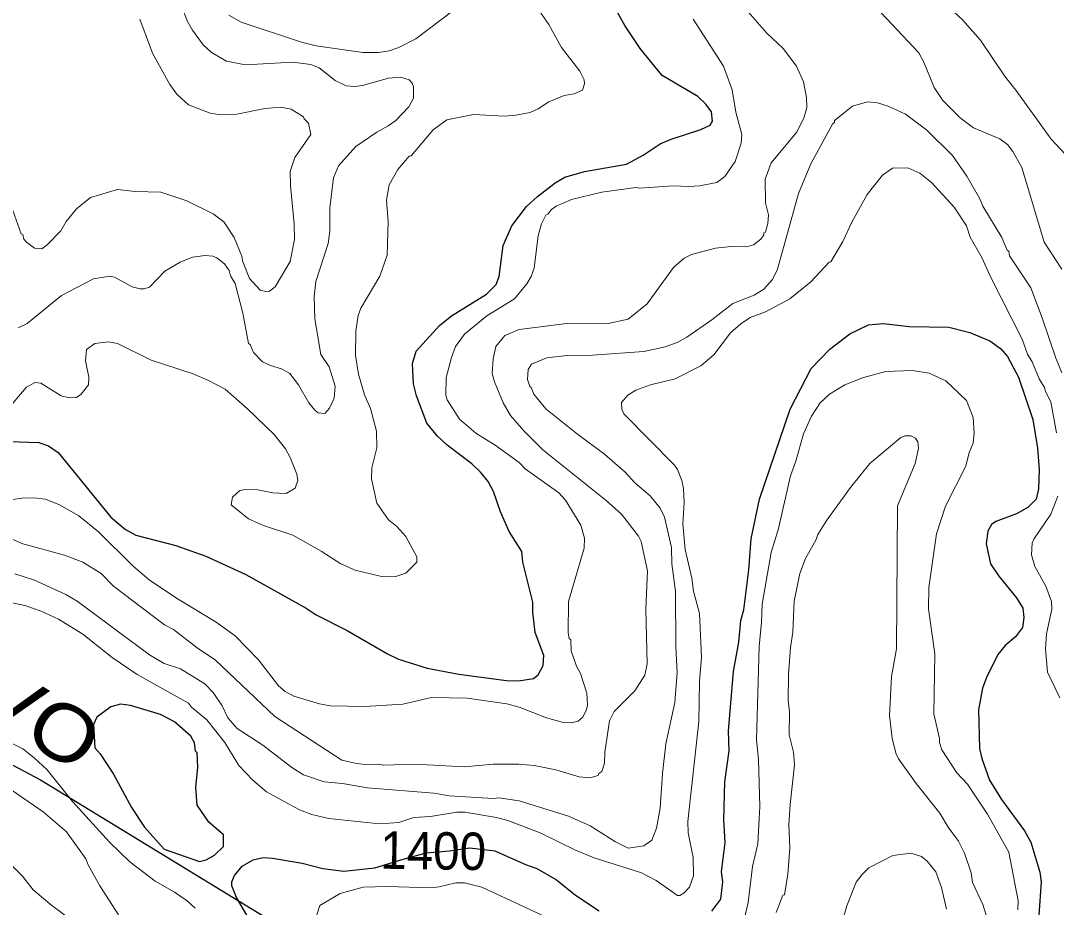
# Model space of a CAD drawing. Extents: x 598.3 to 623.2, y 6902.2 to 6930.1.
# Drawn here: x 600.922 to 603.134, y 6912.11 to 6914.004 of the extents above; entities that cross this region are included whole.
import ezdxf
from ezdxf.enums import TextEntityAlignment as Align

# ---------------------------------------------------------------- set-up
doc = ezdxf.new("R2010")
doc.units = 0
doc.header["$LTSCALE"] = 0.032
for name, color, linetype, lineweight in [('1', 7, 'Continuous', 25), ('2', 7, 'Continuous', 13), ('26', 7, 'Continuous', 25)]:
    doc.layers.add(name, color=color, linetype=linetype, lineweight=lineweight)
doc.layers.add('61', color=7, linetype='Continuous')

msp = doc.modelspace()

# ---------------------------------------------------------------- linework, layer by layer
at = {"layer": '1'}
for points in [[(601.5315, 6912.7488), (601.5528, 6912.7348), (601.6189, 6912.7011), (601.7053, 6912.6514), (601.729, 6912.6404), (601.7901, 6912.6209), (601.8578, 6912.6077), (601.9599, 6912.5942), (601.9853, 6912.5941), (602.0175, 6912.5987), (602.0271, 6912.6063), (602.038, 6912.6265), (602.0392, 6912.6479), (602.0207, 6912.6969), (602.0159, 6912.7402), (602.0158, 6912.7616), (601.9948, 6912.8471), (601.9921, 6912.8703), (601.9653, 6912.9128), (601.9469, 6912.9545), (601.9315, 6912.9982), (601.9201, 6913.0193), (601.9043, 6913.0398), (601.8857, 6913.0576), (601.8328, 6913.0975), (601.8123, 6913.1165), (601.7894, 6913.144), (601.767, 6913.2026), (601.7608, 6913.2281), (601.7585, 6913.2716), (601.7663, 6913.2983), (601.8164, 6913.3531), (601.8422, 6913.3736), (601.9172, 6913.4201), (601.9374, 6913.4403), (601.9437, 6913.4577), (601.9526, 6913.5238), (601.9712, 6913.566), (602.0026, 6913.6073), (602.0255, 6913.6285), (602.0635, 6913.6577), (602.0841, 6913.6699), (602.1262, 6913.682), (602.2156, 6913.6976), (602.2516, 6913.7164), (602.2876, 6913.7409), (602.3113, 6913.751), (602.3745, 6913.7716), (602.3945, 6913.7808), (602.3995, 6913.7891), (602.3977, 6913.8093), (602.3852, 6913.8258), (602.3687, 6913.8422), (602.2923, 6913.8872), (602.2455, 6913.9445), (602.2125, 6913.9936), (602.1889, 6914.036)], [(602.3984, 6912.1017), (602.4173, 6912.1272), (602.4221, 6912.1642), (602.419, 6912.1855), (602.427, 6912.2481), (602.4238, 6912.2966), (602.4262, 6912.3779), (602.4351, 6912.444), (602.4336, 6912.4871), (602.4447, 6912.6136), (602.4558, 6912.6763), (602.4602, 6912.7224), (602.4669, 6912.7452), (602.4772, 6912.8309), (602.4824, 6912.8968), (602.4999, 6912.9821), (602.5653, 6913.1741), (602.6104, 6913.2611), (602.6502, 6913.3021), (602.6928, 6913.3349), (602.7333, 6913.3542), (602.7643, 6913.3574), (602.8201, 6913.3509), (602.9046, 6913.3492), (602.9496, 6913.338), (602.992, 6913.3201), (603.0151, 6913.3034), (603.03, 6913.2869), (603.0534, 6913.2427), (603.0838, 6913.152), (603.094, 6913.0905), (603.0973, 6913.0452), (603.0958, 6913.0042), (603.0909, 6912.9821), (603.0736, 6912.9637), (603.049, 6912.9504), (603.0048, 6912.9339), (602.9959, 6912.928), (602.988, 6912.9134), (602.984, 6912.8863), (602.9939, 6912.8439), (603.0113, 6912.8174), (603.0489, 6912.771), (603.0624, 6912.7487), (603.0649, 6912.7289), (603.0623, 6912.708), (603.0469, 6912.6877), (603.0251, 6912.6691), (603.0092, 6912.6501), (602.9853, 6912.6011), (602.9766, 6912.5783), (602.9677, 6912.532), (602.9702, 6912.4494), (602.9751, 6912.4278), (602.9912, 6912.3818), (603.0171, 6912.3406), (603.0661, 6912.2733), (603.0798, 6912.2493), (603.099, 6912.1849), (603.1021, 6912.1642), (603.0971, 6912.0933)], [(600.8974, 6913.1048), (600.9602, 6913.1032), (600.9813, 6913.0959), (601.0017, 6913.0818), (601.1143, 6912.9436), (601.1459, 6912.917), (601.1678, 6912.9048), (601.253, 6912.8826), (601.3173, 6912.8598), (601.4025, 6912.8206), (601.5315, 6912.7488)], [(601.4101, 6912.085), (601.3825, 6912.1309), (601.3731, 6912.1561), (601.3731, 6912.1642), (601.3782, 6912.1776), (601.3947, 6912.198), (601.4187, 6912.2112), (601.44, 6912.2161), (601.4594, 6912.2153), (601.5229, 6912.204), (601.567, 6912.1926), (601.6118, 6912.1869), (601.6784, 6912.1944), (601.7391, 6912.2125), (601.7883, 6912.2267), (601.8381, 6912.2304), (601.881, 6912.2368), (601.935, 6912.2306), (602.0003, 6912.2012), (602.0242, 6912.1932), (602.0663, 6912.1688), (602.1071, 6912.1361), (602.1574, 6912.1028)]]:
    msp.add_lwpolyline(points, dxfattribs=at)
msp.add_lwpolyline([(601.2284, 6912.2342), (601.3037, 6912.208), (601.3183, 6912.2113), (601.336, 6912.2213), (601.3552, 6912.2398), (601.355, 6912.2647), (601.3239, 6912.2918), (601.2985, 6912.3279), (601.2962, 6912.3656), (601.3002, 6912.4094), (601.2986, 6912.4399), (601.2953, 6912.4433), (601.2929, 6912.4612), (601.285, 6912.4756), (601.25, 6912.5064), (601.2201, 6912.5216), (601.1561, 6912.5414), (601.1351, 6912.5438), (601.1143, 6912.5382), (601.0841, 6912.5163), (601.0769, 6912.5005), (601.08, 6912.451), (601.0914, 6912.4378), (601.1199, 6912.3946), (601.1581, 6912.3235), (601.1865, 6912.2814)], close=True, dxfattribs=at)
at = {"layer": '2'}
for points in [[(603.1641, 6913.7074), (603.123, 6913.7508), (603.0476, 6913.8557), (603.0232, 6913.8862), (602.9722, 6913.9625), (602.9336, 6914.0059), (602.9036, 6914.0335), (602.8912, 6914.0508), (602.8714, 6914.07), (602.7941, 6914.1583), (602.7783, 6914.1712), (602.764, 6914.1986), (602.7621, 6914.2079), (602.759, 6914.21), (602.7593, 6914.2245), (602.7689, 6914.2415), (602.7816, 6914.251), (602.8212, 6914.2665), (602.8311, 6914.2772), (602.837, 6914.2877), (602.8526, 6914.3363), (602.8675, 6914.3596), (602.892, 6914.3732), (602.9619, 6914.3782)], [(602.672, 6914.3169), (602.6523, 6914.2775), (602.6403, 6914.2346), (602.6375, 6914.1909), (602.6423, 6914.172), (602.6543, 6914.1431), (602.6749, 6914.1085), (602.7253, 6914.0587), (602.8406, 6913.9353), (602.8515, 6913.9154), (602.8736, 6913.8614), (602.8918, 6913.8334), (602.9286, 6913.7965), (602.9572, 6913.7752), (603.0133, 6913.7515), (603.0299, 6913.7396), (603.0416, 6913.7246), (603.0604, 6913.6901), (603.1086, 6913.5309), (603.1457, 6913.4734)], [(601.3661, 6914.0161), (601.3927, 6914.0008), (601.5218, 6913.9581), (601.5527, 6913.9504), (601.6526, 6913.9362), (601.6861, 6913.9362), (601.7089, 6913.9393), (601.7295, 6913.9467), (601.766, 6913.9652), (601.9005, 6914.0676)], [(601.0773, 6913.4522), (601.1124, 6913.4585), (601.122, 6913.4561), (601.1599, 6913.4357), (601.1767, 6913.4311), (601.1857, 6913.4311), (601.1968, 6913.4345), (601.2299, 6913.4691), (601.2625, 6913.4883), (601.2889, 6913.499), (601.3159, 6913.5022), (601.3324, 6913.5007), (601.3407, 6913.4974), (601.3568, 6913.4844), (601.3671, 6913.4704), (601.3701, 6913.4589), (601.3799, 6913.4424), (601.3964, 6913.379), (601.4087, 6913.3147), (601.4119, 6913.3126), (601.4188, 6913.2948), (601.4381, 6913.2755), (601.4551, 6913.2677), (601.4791, 6913.2606), (601.4964, 6913.2503), (601.5149, 6913.226), (601.5373, 6913.1878), (601.5499, 6913.1717), (601.5574, 6913.1666), (601.5713, 6913.1648), (601.5815, 6913.1761), (601.5913, 6913.1979), (601.5932, 6913.223), (601.5807, 6913.2643), (601.5626, 6913.2911), (601.5499, 6913.3674), (601.5488, 6913.4149), (601.552, 6913.4467), (601.5787, 6913.528), (601.5819, 6913.5544), (601.582, 6913.6043), (601.59, 6913.6682), (601.6004, 6913.6939), (601.6375, 6913.7352), (601.6829, 6913.766), (601.707, 6913.779), (601.7235, 6913.791), (601.7511, 6913.8196), (601.7608, 6913.8382), (601.7608, 6913.8627), (601.7583, 6913.8706), (601.7519, 6913.8779), (601.7331, 6913.8835), (601.7077, 6913.881), (601.6521, 6913.8658), (601.6359, 6913.8634), (601.6174, 6913.8646), (601.5938, 6913.8761), (601.5595, 6913.9036), (601.5417, 6913.9102), (601.503, 6913.9152), (601.4017, 6913.9095), (601.3617, 6913.9176), (601.3291, 6913.9363), (601.3116, 6913.9527), (601.2885, 6913.9836), (601.2781, 6914.0022), (601.2585, 6914.0518)], [(602.0249, 6914.0314), (602.0497, 6913.9955), (602.0773, 6913.9466), (602.1162, 6913.8964), (602.1258, 6913.8774), (602.1259, 6913.8688), (602.1216, 6913.8553), (602.1044, 6913.848), (602.0825, 6913.8439), (602.05, 6913.8306), (602.0274, 6913.8157), (602.0104, 6913.8081), (601.9792, 6913.8018), (601.9552, 6913.8002), (601.889, 6913.8034), (601.8319, 6913.7924), (601.8026, 6913.7706), (601.7562, 6913.7156), (601.7517, 6913.7147), (601.7275, 6913.6858), (601.709, 6913.6534), (601.7034, 6913.6206), (601.7066, 6913.5748), (601.7049, 6913.5034), (601.689, 6913.4583), (601.6485, 6913.3899), (601.6427, 6913.3739), (601.6378, 6913.3406), (601.637, 6913.2885), (601.6435, 6913.2487), (601.6565, 6913.2046), (601.6687, 6913.1755), (601.6816, 6913.127), (601.6823, 6913.0916), (601.6718, 6913.0487), (601.671, 6913.025), (601.6824, 6912.9731), (601.7077, 6912.9377), (601.7253, 6912.9234), (601.7443, 6912.9021), (601.7681, 6912.8587), (601.7678, 6912.847), (601.7446, 6912.8235), (601.7234, 6912.8167), (601.6899, 6912.8175), (601.6361, 6912.8299), (601.6057, 6912.8436), (601.5639, 6912.871), (601.5029, 6912.9047), (601.4403, 6912.9255), (601.4082, 6912.9399), (601.3715, 6912.9699), (601.3744, 6912.9859), (601.3899, 6913.0002), (601.4017, 6913.0028), (601.4284, 6913.002), (601.4603, 6912.9956), (601.4888, 6912.994), (601.5082, 6913.0054), (601.5138, 6913.0217), (601.5115, 6913.0352), (601.4976, 6913.0711), (601.4877, 6913.0891), (601.4633, 6913.1199), (601.4063, 6913.1751)], [(601.6079, 6912.4241), (601.6392, 6912.417), (601.6639, 6912.4144), (601.6858, 6912.4159), (601.6966, 6912.4136), (601.7638, 6912.4159), (601.8702, 6912.4103), (601.9311, 6912.4159), (601.9861, 6912.4159), (602.0187, 6912.4128), (602.065, 6912.4036), (602.1149, 6912.3884), (602.1375, 6912.3869), (602.1555, 6912.3916), (602.1566, 6912.3955), (602.1632, 6912.4001), (602.1687, 6912.4178), (602.1697, 6912.4413), (602.1796, 6912.508), (602.1897, 6912.5281), (602.2337, 6912.5725), (602.2551, 6912.6057), (602.2602, 6912.6299), (602.257, 6912.747), (602.2611, 6912.829), (602.2473, 6912.8916), (602.2415, 6912.9026), (602.2056, 6912.9498), (602.1727, 6912.9793), (602.0369, 6913.087), (601.9965, 6913.1281), (601.9684, 6913.1608), (601.9525, 6913.1877), (601.9336, 6913.2326), (601.9293, 6913.2503), (601.9309, 6913.2816), (601.9366, 6913.308), (601.9561, 6913.3316), (601.987, 6913.3445), (602.094, 6913.3581), (602.1731, 6913.3566), (602.2198, 6913.3663), (602.26, 6913.3992), (602.3162, 6913.4764), (602.3389, 6913.4966), (602.3547, 6913.5047), (602.4063, 6913.5177), (602.4394, 6913.5217), (602.4723, 6913.5207), (602.4873, 6913.5248), (602.5026, 6913.5374), (602.5093, 6913.5466), (602.5096, 6913.5506), (602.5129, 6913.5522), (602.5178, 6913.5705), (602.5194, 6913.5895), (602.5129, 6913.6146), (602.5121, 6913.6653), (602.5251, 6913.7006), (602.5792, 6913.7653), (602.595, 6913.7955), (602.601, 6913.8182), (602.6002, 6913.8398), (602.5938, 6913.8736), (602.5791, 6913.9065), (602.551, 6913.9448), (602.5156, 6913.9772), (602.4662, 6914.0345)], [(601.1761, 6914.0072), (601.2032, 6913.9349), (601.2403, 6913.8673), (601.2553, 6913.8468), (601.2801, 6913.8239), (601.3265, 6913.8066), (601.3449, 6913.8035), (601.3833, 6913.8046), (601.4433, 6913.8164), (601.4767, 6913.8195), (601.4993, 6913.8147), (601.5258, 6913.7986), (601.5272, 6913.7942), (601.5367, 6913.7851), (601.5414, 6913.7609), (601.5073, 6913.7117), (601.4976, 6913.6819), (601.4978, 6913.6511), (601.5058, 6913.57), (601.5066, 6913.5365), (601.4976, 6913.4899), (601.4655, 6913.4354), (601.4532, 6913.4261), (601.4456, 6913.4254), (601.4332, 6913.4286), (601.4104, 6913.453), (601.3959, 6913.4911), (601.3942, 6913.5012), (601.3778, 6913.5406), (601.3558, 6913.5745), (601.3329, 6913.5912), (601.2765, 6913.6192), (601.2212, 6913.6374), (601.1663, 6913.6392), (601.1282, 6913.6431), (601.0706, 6913.6262), (601.041, 6913.6023), (601.0189, 6913.5748), (601.0073, 6913.5552), (600.9782, 6913.5251), (600.9669, 6913.5168), (600.9513, 6913.5178), (600.9338, 6913.5305), (600.9287, 6913.5373), (600.9263, 6913.547), (600.9228, 6913.5489), (600.9052, 6913.5984)], [(602.3584, 6914.0072), (602.4235, 6913.9068), (602.4416, 6913.856), (602.4494, 6913.8083), (602.4626, 6913.7611), (602.4609, 6913.7422), (602.4484, 6913.7031), (602.4257, 6913.671), (602.4089, 6913.6585), (602.3726, 6913.6513), (602.3483, 6913.6497), (602.3153, 6913.6512), (602.2444, 6913.6464), (602.2358, 6913.6479), (602.1634, 6913.6375), (602.0985, 6913.622), (602.0655, 6913.608), (602.0559, 6913.6007), (602.0481, 6913.5906), (602.0434, 6913.5887), (602.0345, 6913.5697), (602.0271, 6913.545), (602.019, 6913.4755), (602.0126, 6913.4572), (602.0031, 6913.442), (601.9767, 6913.4098), (601.9175, 6913.3738), (601.8699, 6913.3344)], [(602.443, 6913.4001), (602.4888, 6913.4173), (602.5097, 6913.4304), (602.5278, 6913.4508), (602.5385, 6913.4733), (602.5837, 6913.6348), (602.6097, 6913.6985), (602.657, 6913.7846), (602.66, 6913.7865), (602.6602, 6913.7904), (602.6988, 6913.8211), (602.7309, 6913.8309), (602.7524, 6913.8284), (602.7749, 6913.8212), (602.8118, 6913.8041), (602.8575, 6913.7704), (602.9123, 6913.7157), (602.9433, 6913.6716), (602.9709, 6913.6232), (602.9773, 6913.6078), (603.0178, 6913.5406), (603.0293, 6913.5139), (603.0325, 6913.5119), (603.0341, 6913.5018), (603.0795, 6913.4333), (603.1041, 6913.3694), (603.1329, 6913.2829), (603.146, 6913.2519)], [(602.3395, 6912.1406), (602.3509, 6912.1528), (602.359, 6912.1769), (602.3584, 6912.2162), (602.3478, 6912.2692), (602.3469, 6912.2933), (602.3703, 6912.5069), (602.372, 6912.5925), (602.3761, 6912.6445), (602.3719, 6912.7373), (602.3592, 6912.7854), (602.3557, 6912.8134), (602.3411, 6912.8742), (602.3364, 6912.9291), (602.3389, 6912.9747), (602.3379, 6913.0044), (602.3344, 6913.0215), (602.3249, 6913.0452), (602.3187, 6913.0544), (602.2104, 6913.1643), (602.2058, 6913.1738), (602.2052, 6913.188), (602.2187, 6913.2041), (602.236, 6913.2149), (602.2675, 6913.226), (602.32, 6913.2391), (602.375, 6913.2666), (602.4025, 6913.29), (602.4382, 6913.3369), (602.4599, 6913.3561), (602.4802, 6913.3702), (602.5131, 6913.3818), (602.5649, 6913.4097), (602.61, 6913.4464), (602.6486, 6913.4882), (602.6522, 6913.4889), (602.6778, 6913.532), (602.6976, 6913.5733), (602.7304, 6913.6324), (602.7632, 6913.674), (602.7843, 6913.6891), (602.8167, 6913.6893), (602.8423, 6913.6779), (602.8678, 6913.6581), (602.9163, 6913.6055), (602.9422, 6913.5654), (602.9501, 6913.5417), (602.9758, 6913.4966), (602.9934, 6913.4566), (603.0615, 6913.3237), (603.0728, 6913.2915), (603.0826, 6913.2751), (603.0973, 6913.239), (603.1098, 6913.2188), (603.1103, 6913.2136), (603.1222, 6913.1895), (603.1346, 6913.1239)], [(600.9163, 6913.3477), (600.9354, 6913.3571), (601.009, 6913.4166), (601.0773, 6913.4522)], [(600.9095, 6912.8225), (600.9511, 6912.8091), (601.0183, 6912.7779), (601.0426, 6912.7642), (601.1967, 6912.6495), (601.2285, 6912.6307), (601.2628, 6912.6192), (601.3153, 6912.5877), (601.3328, 6912.5687), (601.3519, 6912.5401), (601.3643, 6912.5145), (601.3842, 6912.4922), (601.4389, 6912.4565), (601.5013, 6912.409), (601.5258, 6912.393), (601.5704, 6912.3779), (601.6092, 6912.3747), (601.6628, 6912.3651), (601.8043, 6912.3536), (601.838, 6912.3479), (601.931, 6912.3423), (601.9432, 6912.3438), (601.987, 6912.3374), (602.0922, 6912.3049), (602.1383, 6912.2838), (602.1922, 6912.2498), (602.2198, 6912.2363), (602.2527, 6912.241), (602.2699, 6912.2533), (602.2797, 6912.2789), (602.2878, 6912.3218), (602.2927, 6912.396), (602.2998, 6912.4595), (602.3193, 6912.5477), (602.3242, 6912.6115), (602.321, 6912.666), (602.3209, 6912.7845), (602.313, 6912.8439), (602.312, 6912.8784), (602.2971, 6912.9436), (602.2878, 6912.9625), (602.2665, 6912.9892), (602.2337, 6913.0165), (602.2129, 6913.0397), (602.1687, 6913.078), (602.1111, 6913.1204), (602.0433, 6913.1745), (602.0178, 6913.2063), (602.0125, 6913.2203), (602.0093, 6913.2224), (602.0045, 6913.2377), (602.006, 6913.2588), (602.013, 6913.27), (602.0455, 6913.2838), (602.0892, 6913.2885), (602.1237, 6913.2878), (602.2528, 6913.2975), (602.2985, 6913.3072), (602.324, 6913.3163), (602.3448, 6913.3279), (602.3984, 6913.365), (602.443, 6913.4001)], [(601.8699, 6913.3344), (601.8504, 6913.3083), (601.8418, 6913.2848), (601.831, 6913.2415), (601.8297, 6913.2034), (601.8325, 6913.194), (601.8589, 6913.1531), (601.8941, 6913.1228), (601.9355, 6913.0969), (601.9864, 6913.0605), (601.9994, 6913.0467), (602.0712, 6912.9951), (602.0856, 6912.9799), (602.1183, 6912.926), (602.1259, 6912.8982), (602.1252, 6912.8771), (602.0921, 6912.7636), (602.0912, 6912.6966), (602.0936, 6912.6842), (602.0967, 6912.6812), (602.0976, 6912.6578), (602.1092, 6912.6251), (602.1179, 6912.6092), (602.1309, 6912.5674), (602.1324, 6912.542), (602.1308, 6912.5328), (602.1226, 6912.5162), (602.113, 6912.5076), (602.0976, 6912.5042), (602.0783, 6912.5055), (602.0453, 6912.5149), (601.9865, 6912.5374), (601.9603, 6912.5448), (601.8752, 6912.5567), (601.799, 6912.5583), (601.7379, 6912.5439), (601.6571, 6912.539), (601.583, 6912.5407), (601.5598, 6912.5448), (601.5053, 6912.5613), (601.4867, 6912.5712), (601.4728, 6912.5833), (601.4295, 6912.6387), (601.3797, 6912.6902), (601.3391, 6912.7194), (601.2579, 6912.7682), (601.1972, 6912.809), (601.1615, 6912.8395), (601.0882, 6912.912), (601.046, 6912.9461), (601.0045, 6912.9694), (600.9748, 6912.9817), (600.95, 6912.985), (600.9244, 6912.9842), (600.8888, 6912.9793)], [(601.4063, 6913.1751), (601.3585, 6913.2165), (601.3216, 6913.2358), (601.2881, 6913.2501), (601.2003, 6913.2786), (601.1284, 6913.3145), (601.1095, 6913.3177), (601.0798, 6913.3143), (601.0623, 6913.3014), (601.0599, 6913.2771), (601.0671, 6913.2424), (601.0664, 6913.226), (601.0511, 6913.2062), (601.0409, 6913.1992), (601.0259, 6913.1986), (601.0083, 6913.2029), (600.9646, 6913.23), (600.9519, 6913.2309), (600.9343, 6913.2213), (600.8921, 6913.172)], [(602.4676, 6912.0838), (602.4756, 6912.1205), (602.4854, 6912.1969), (602.4966, 6912.2454), (602.5008, 6912.3255), (602.4982, 6912.4254), (602.4935, 6912.4676), (602.4991, 6912.6671), (602.5047, 6912.719), (602.5056, 6912.7573), (602.5251, 6912.8678), (602.5405, 6912.9192), (602.5664, 6913.0314), (602.5777, 6913.0633), (602.5938, 6913.1213), (602.611, 6913.1588), (602.6296, 6913.1876), (602.6496, 6913.206), (602.6826, 6913.2261), (602.722, 6913.2417), (602.7697, 6913.2544), (602.8263, 6913.257), (602.8625, 6913.2513), (602.8981, 6913.2343), (602.9426, 6913.1923), (602.9565, 6913.1561), (602.9589, 6913.1233), (602.9564, 6913.1016), (602.9482, 6913.0815), (602.9408, 6913.0525), (602.8973, 6912.967), (602.8785, 6912.908), (602.8618, 6912.7929), (602.8609, 6912.7474), (602.8746, 6912.6518), (602.8723, 6912.5234), (602.8843, 6912.4708), (602.8845, 6912.4619), (602.8898, 6912.4464), (602.9215, 6912.3976), (602.9445, 6912.3728), (602.9871, 6912.3091), (603.0325, 6912.2278), (603.0527, 6912.124), (603.052, 6912.1046)], [(602.7973, 6912.427), (602.7914, 6912.4393), (602.7833, 6912.4716), (602.7775, 6912.5197), (602.7824, 6912.6029), (602.793, 6912.6619), (602.7946, 6912.9675), (602.8325, 6913.0579), (602.8398, 6913.0902), (602.8383, 6913.1042), (602.8331, 6913.1123), (602.8233, 6913.117), (602.8103, 6913.1169), (602.802, 6913.1137), (602.7357, 6913.058), (602.6945, 6913.0065), (602.6438, 6912.9368), (602.625, 6912.9066), (602.6212, 6912.8958), (602.5984, 6912.855), (602.5866, 6912.8234), (602.5742, 6912.7639), (602.5711, 6912.6979), (602.5663, 6912.6647), (602.5623, 6912.6071), (602.5614, 6912.5515), (602.5639, 6912.5274), (602.5638, 6912.4786), (602.5726, 6912.4416), (602.5751, 6912.4146), (602.5655, 6912.3299), (602.563, 6912.2868), (602.5646, 6912.2365), (602.5607, 6912.1807), (602.5533, 6912.1369), (602.55, 6912.1356), (602.5354, 6912.0992)], [(603.1378, 6912.9885), (603.1226, 6912.9496), (603.0862, 6912.8967), (603.0828, 6912.8879), (603.0812, 6912.8627), (603.0883, 6912.8377), (603.1117, 6912.7959), (603.1241, 6912.7629), (603.1248, 6912.747), (603.1135, 6912.6939), (603.1111, 6912.6621), (603.1152, 6912.6121), (603.1418, 6912.5577)], [(600.8167, 6912.9345), (600.9265, 6912.8861), (601.0151, 6912.862), (601.0544, 6912.8472), (601.0938, 6912.8229), (601.1202, 6912.796), (601.2288, 6912.7132), (601.2484, 6912.7033), (601.2985, 6912.6644), (601.3376, 6912.6376), (601.4643, 6912.5173), (601.6079, 6912.4241)], [(600.8872, 6912.7641), (600.9309, 6912.7544), (600.9658, 6912.7425), (601.0026, 6912.7258), (601.0547, 6912.6932), (601.117, 6912.6436), (601.1702, 6912.607), (601.2805, 6912.5462), (601.2865, 6912.5375), (601.3192, 6912.5103), (601.3579, 6912.4619), (601.3877, 6912.413), (601.4176, 6912.3813), (601.4471, 6912.3564), (601.5174, 6912.318), (601.5434, 6912.3079), (601.5798, 6912.2994), (601.6883, 6912.2881), (601.7295, 6912.2913), (601.7616, 6912.3018), (601.7975, 6912.3043), (601.8534, 6912.3131), (601.8704, 6912.3131), (601.9384, 6912.3018), (601.9622, 6912.2954), (602.0318, 6912.2692), (602.107, 6912.2319), (602.1469, 6912.2157), (602.2481, 6912.184), (602.2792, 6912.1673), (602.3251, 6912.1352), (602.3299, 6912.1351), (602.3395, 6912.1406)], [(601.25, 6912.1423), (601.2087, 6912.1656), (601.1551, 6912.2074), (601.1112, 6912.2489), (601.0322, 6912.3358), (600.9782, 6912.4036), (600.9507, 6912.4295), (600.926, 6912.4485), (600.8679, 6912.4774)], [(603.1877, 6911.7517), (603.0854, 6911.7872), (603.0683, 6911.7972), (603.0538, 6911.8145), (603.0261, 6911.8755), (603.0245, 6911.8904), (603.0066, 6911.9359), (602.9976, 6911.9887), (602.9952, 6912.0587), (602.9772, 6912.1162), (602.9552, 6912.1633), (602.9523, 6912.1837), (602.9377, 6912.226), (602.925, 6912.2514), (602.9032, 6912.2809), (602.8854, 6912.3113), (602.8346, 6912.3743), (602.7973, 6912.427)], [(601.1306, 6912.0941), (601.0905, 6912.1561), (601.0657, 6912.2009), (601.0611, 6912.2133), (601.0197, 6912.2715), (600.9697, 6912.3141), (600.8728, 6912.3803)], [(601.0709, 6912.0526), (600.9883, 6912.1136), (600.9481, 6912.1472), (600.9258, 6912.1768), (600.8788, 6912.2238)], [(602.6681, 6912.049), (602.6868, 6912.1134), (602.7064, 6912.1635), (602.7192, 6912.1803), (602.7336, 6912.194), (602.7848, 6912.2208), (602.8235, 6912.2258), (602.8459, 6912.2187), (602.8583, 6912.2089), (602.8771, 6912.186), (602.8886, 6912.1523), (602.8993, 6912.1058)], [(601.5502, 6912.0807), (601.5609, 6912.1139), (601.6041, 6912.1397), (601.6531, 6912.1528), (601.7046, 6912.1545), (601.7982, 6912.1513), (601.8158, 6912.1534), (601.851, 6912.1626), (601.8701, 6912.1625), (601.9071, 6912.1529), (602.0598, 6912.0815)], [(601.2947, 6912.1081), (601.2773, 6912.1239), (601.25, 6912.1423)]]:
    msp.add_lwpolyline(points, dxfattribs=at)
at = {"layer": '26'}
msp.add_lwpolyline([(599.0555, 6913.6532), (599.6413, 6913.1902), (600.4019, 6912.68), (600.9641, 6912.3824), (601.668, 6911.9525)], dxfattribs=at)

# ---------------------------------------------------------------- texts
at = {"layer": '26', "width": 1.15}
msp.add_text('SERRA DO CORVO', height=0.12, rotation=328.259, dxfattribs=at).set_placement((600.3249, 6912.8392), align=Align.CENTER)
at = {"layer": '61', "width": 0.95}
msp.add_text('1400', height=0.08, rotation=359.182, dxfattribs=at).set_placement((601.8024, 6912.1909), align=Align.CENTER)

doc.saveas('drawing.dxf')
